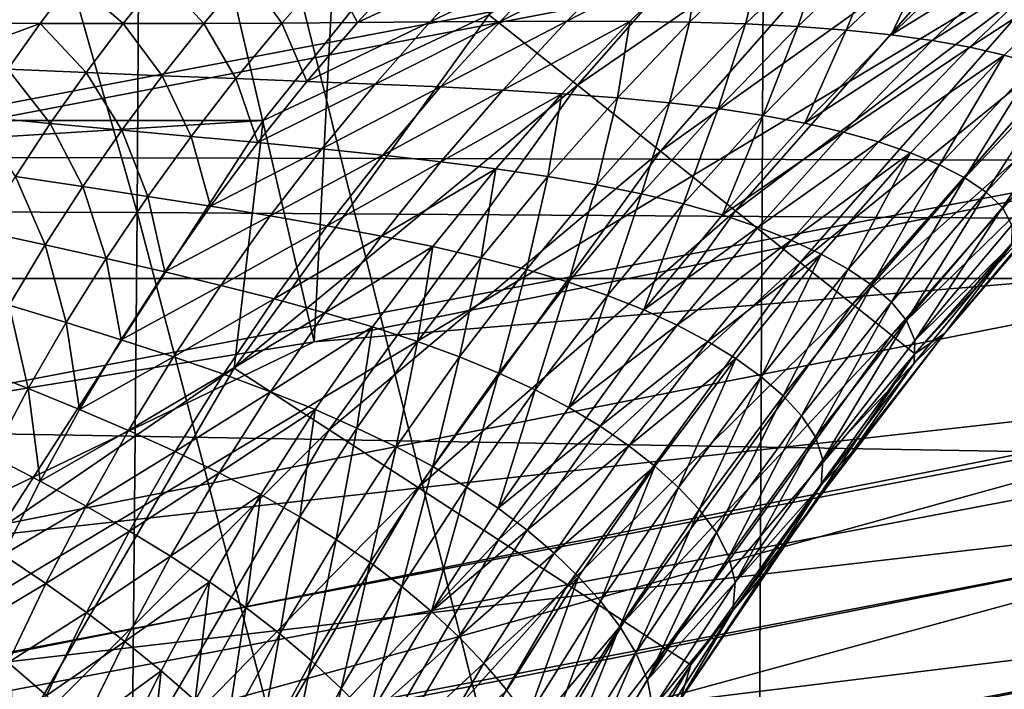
# Model space of a CAD drawing. Header units: metres. Extents: x -104 to 104, y -68 to 90.
# Tile 416 of 656: x 3.757 to 4.931, y 21.241 to 22.04. Entities that reach past the tile are written whole.
import ezdxf

# ---------------------------------------------------------------- set-up
doc = ezdxf.new("R2010")
doc.units = ezdxf.units.M
doc.layers.add('solid_FIT-BATH-153_SW0002', color=7, linetype='CONTINUOUS')

msp = doc.modelspace()

# ---------------------------------------------------------------- linework, layer by layer
at = {"layer": 'solid_FIT-BATH-153_SW0002'}
for points in [[(5.796432, 27.403294, 8.296501), (4.381778, 26.982061, 8.296501), (4.992849, 21.834259, 8.296501)], [(4.381778, 26.982061, 8.296501), (2.937748, 26.679373, 8.296501), (4.10775, 21.655659, 8.296501)], [(4.381778, 26.982061, 8.296501), (4.10775, 21.655659, 8.296501), (4.992849, 21.834259, 8.296501)], [(2.937748, 26.679373, 8.296501), (3.215153, 21.511688, 8.296501), (4.10775, 21.655659, 8.296501)], [(2.624451, 21.814255, -13.793118), (3.896466, 21.809881, -13.757387), (2.641972, 26.211977, -14.706618)], [(3.896466, 21.809881, -13.757387), (3.922343, 26.207184, -14.669024), (2.641972, 26.211977, -14.706618)], [(3.896466, 21.809881, -13.757387), (5.131924, 21.80179, -13.693183), (3.922343, 26.207184, -14.669024)], [(5.131924, 21.80179, -13.693183), (5.16512, 26.198225, -14.60152), (3.922343, 26.207184, -14.669024)], [(3.726197, 23.530222, -17.18084), (4.632617, 19.901163, -16.411495), (3.712, 19.90449, -16.449842)], [(3.726197, 23.530222, -17.18084), (4.650376, 23.526623, -17.141144), (4.632617, 19.901163, -16.411495)], [(4.650376, 23.526623, -17.141144), (5.544587, 19.896395, -16.356005), (4.632617, 19.901163, -16.411495)], [(4.650376, 23.526623, -17.141144), (5.565911, 23.521463, -17.083712), (5.544587, 19.896395, -16.356005)], [(17.348299, 21.731127, 1.296502), (-17.348299, 21.731127, 1.296502), (-18.94183, 23.051853, 1.296502)], [(17.348299, 21.731127, 1.296502), (-18.94183, 23.051853, 1.296502), (18.94183, 23.051853, 1.296502)], [(3.354837, 22.470352, 13.965743), (5.112421, 22.186945, 13.664476), (3.444474, 21.867687, 13.661698)], [(-4.409084, 22.370642, 72.796501), (-4.046856, 21.919493, 72.796501), (4.409082, 22.37064, 72.796501)], [(-4.046856, 21.919493, 72.796501), (4.046855, 21.919493, 72.796501), (4.409082, 22.37064, 72.796501)], [(4.409082, 22.37064, 72.796501), (4.046855, 21.919493, 72.796501), (4.316058, 22.045727, 72.784439)], [(4.421565, 21.96174, 72.74839), (4.755692, 22.342548, 72.748413), (4.316058, 22.045727, 72.784439)], [(4.846681, 22.25461, 72.689484), (4.755692, 22.342548, 72.748413), (4.421565, 21.96174, 72.74839)], [(4.520562, 21.882935, 72.689445), (4.846681, 22.25461, 72.689484), (4.421565, 21.96174, 72.74839)], [(4.928918, 22.175129, 72.609451), (4.846681, 22.25461, 72.689484), (4.520562, 21.882935, 72.689445)], [(3.405996, 21.876099, 17.244682), (5.073275, 22.193012, 17.247559), (3.36451, 22.166742, 17.574951)], [(5.143921, 21.87174, 16.952353), (5.073275, 22.193012, 17.247559), (3.405996, 21.876099, 17.244682)], [(3.444474, 21.867687, 13.661698), (5.112421, 22.186945, 13.664476), (3.552675, 21.248615, 13.409826)], [(5.112421, 22.186945, 13.664476), (5.262476, 21.575739, 13.418687), (3.552675, 21.248615, 13.409826)], [(4.610037, 21.81171, 72.609406), (4.928918, 22.175129, 72.609451), (4.520562, 21.882935, 72.689445)], [(4.999901, 22.106524, 72.510765), (4.928918, 22.175129, 72.609451), (4.610037, 21.81171, 72.609406)], [(4.644552, 22.123302, 59.95631), (4.555446, 22.036762, 59.986023), (4.568311, 22.120525, 59.921608)], [(4.622202, 22.034798, 60.019154), (4.555446, 22.036762, 59.986023), (4.644552, 22.123302, 59.95631)], [(4.716144, 22.125128, 59.990459), (4.622202, 22.034798, 60.019154), (4.644552, 22.123302, 59.95631)], [(4.684481, 22.031757, 60.051228), (4.622202, 22.034798, 60.019154), (4.716144, 22.125128, 59.990459)], [(4.782979, 22.125843, 60.023697), (4.684481, 22.031757, 60.051228), (4.716144, 22.125128, 59.990459)], [(4.742275, 22.027517, 60.081921), (4.684481, 22.031757, 60.051228), (4.782979, 22.125843, 60.023697)], [(4.845021, 22.125319, 60.055683), (4.742275, 22.027517, 60.081921), (4.782979, 22.125843, 60.023697)], [(4.79567, 22.022007, 60.111023), (4.742275, 22.027517, 60.081921), (4.845021, 22.125319, 60.055683)], [(4.902334, 22.123478, 60.086197), (4.79567, 22.022007, 60.111023), (4.845021, 22.125319, 60.055683)], [(4.954992, 22.120243, 60.115246), (4.79567, 22.022007, 60.111023), (4.902334, 22.123478, 60.086197)], [(4.402772, 22.112961, 59.85181), (4.24623, 22.037354, 59.849731), (4.313971, 22.108553, 59.81728)], [(4.402772, 22.112961, 59.85181), (4.329467, 22.037912, 59.883766), (4.24623, 22.037354, 59.849731)], [(4.487642, 22.117018, 59.886673), (4.329467, 22.037912, 59.883766), (4.402772, 22.112961, 59.85181)], [(4.487642, 22.117018, 59.886673), (4.408895, 22.038124, 59.918015), (4.329467, 22.037912, 59.883766)], [(4.568311, 22.120525, 59.921608), (4.408895, 22.038124, 59.918015), (4.487642, 22.117018, 59.886673)], [(4.568311, 22.120525, 59.921608), (4.484283, 22.0378, 59.952202), (4.408895, 22.038124, 59.918015)], [(4.555446, 22.036762, 59.986023), (4.484283, 22.0378, 59.952202), (4.568311, 22.120525, 59.921608)], [(4.954992, 22.120243, 60.115246), (4.844756, 22.015156, 60.138546), (4.79567, 22.022007, 60.111023)], [(5.00316, 22.115644, 60.143215), (4.844756, 22.015156, 60.138546), (4.954992, 22.120243, 60.115246)], [(5.00316, 22.115644, 60.143215), (4.8897, 22.006994, 60.164883), (4.844756, 22.015156, 60.138546)], [(5.046916, 22.10968, 60.17107), (4.8897, 22.006994, 60.164883), (5.00316, 22.115644, 60.143215)], [(4.125667, 22.099461, 59.750107), (4.069276, 22.035942, 59.783245), (4.026678, 22.095123, 59.71785)], [(4.15943, 22.036646, 59.816143), (4.069276, 22.035942, 59.783245), (4.125667, 22.099461, 59.750107)], [(4.221521, 22.104002, 59.783306), (4.15943, 22.036646, 59.816143), (4.125667, 22.099461, 59.750107)], [(4.313971, 22.108553, 59.81728), (4.15943, 22.036646, 59.816143), (4.221521, 22.104002, 59.783306)], [(4.313971, 22.108553, 59.81728), (4.24623, 22.037354, 59.849731), (4.15943, 22.036646, 59.816143)], [(4.687264, 21.750237, 72.510704), (4.999901, 22.106524, 72.510765), (4.610037, 21.81171, 72.609406)], [(5.057469, 22.050884, 72.396416), (4.999901, 22.106524, 72.510765), (4.687264, 21.750237, 72.510704)], [(5.046916, 22.10968, 60.17107), (4.930577, 21.997528, 60.19099), (4.8897, 22.006994, 60.164883)], [(4.967347, 21.986776, 60.218594), (4.930577, 21.997528, 60.19099), (5.046916, 22.10968, 60.17107)], [(3.820079, 22.087523, 59.656769), (3.679354, 22.036308, 59.661758), (3.71297, 22.084623, 59.628002)], [(3.820079, 22.087523, 59.656769), (3.780818, 22.035433, 59.690426), (3.679354, 22.036308, 59.661758)], [(3.879782, 22.035206, 59.720245), (3.780818, 22.035433, 59.690426), (3.820079, 22.087523, 59.656769)], [(3.924735, 22.091087, 59.68671), (3.879782, 22.035206, 59.720245), (3.820079, 22.087523, 59.656769)], [(3.976007, 22.035431, 59.751213), (3.879782, 22.035206, 59.720245), (3.924735, 22.091087, 59.68671)], [(4.026678, 22.095123, 59.71785), (3.976007, 22.035431, 59.751213), (3.924735, 22.091087, 59.68671)], [(4.069276, 22.035942, 59.783245), (3.976007, 22.035431, 59.751213), (4.026678, 22.095123, 59.71785)], [(4.046855, 21.919493, 72.796501), (4.012428, 21.624128, 72.784424), (4.316058, 22.045727, 72.784439)], [(4.421565, 21.96174, 72.74839), (4.316058, 22.045727, 72.784439), (4.012428, 21.624128, 72.784424)], [(4.749894, 21.70038, 72.396355), (5.057469, 22.050884, 72.396416), (4.687264, 21.750237, 72.510704)], [(5.099869, 22.009907, 72.269897), (5.057469, 22.050884, 72.396416), (4.749894, 21.70038, 72.396355)], [(3.780818, 22.035433, 59.690426), (3.646359, 21.985754, 59.693047), (3.679354, 22.036308, 59.661758)], [(3.780818, 22.035433, 59.690426), (3.742351, 21.980968, 59.721439), (3.646359, 21.985754, 59.693047)], [(3.835817, 21.976809, 59.750954), (3.742351, 21.980968, 59.721439), (3.780818, 22.035433, 59.690426)], [(3.879782, 22.035206, 59.720245), (3.835817, 21.976809, 59.750954), (3.780818, 22.035433, 59.690426)], [(3.926537, 21.973082, 59.781586), (3.835817, 21.976809, 59.750954), (3.879782, 22.035206, 59.720245)], [(3.976007, 22.035431, 59.751213), (3.926537, 21.973082, 59.781586), (3.879782, 22.035206, 59.720245)], [(4.014311, 21.969622, 59.813229), (3.926537, 21.973082, 59.781586), (3.976007, 22.035431, 59.751213)], [(4.069276, 22.035942, 59.783245), (4.014311, 21.969622, 59.813229), (3.976007, 22.035431, 59.751213)], [(4.099002, 21.966341, 59.845688), (4.014311, 21.969622, 59.813229), (4.069276, 22.035942, 59.783245)], [(4.15943, 22.036646, 59.816143), (4.099002, 21.966341, 59.845688), (4.069276, 22.035942, 59.783245)], [(4.24623, 22.037354, 59.849731), (4.099002, 21.966341, 59.845688), (4.15943, 22.036646, 59.816143)], [(4.24623, 22.037354, 59.849731), (4.180401, 21.963058, 59.878761), (4.099002, 21.966341, 59.845688)], [(4.329467, 22.037912, 59.883766), (4.180401, 21.963058, 59.878761), (4.24623, 22.037354, 59.849731)], [(4.329467, 22.037912, 59.883766), (4.258328, 21.959625, 59.912205), (4.180401, 21.963058, 59.878761)], [(4.408895, 22.038124, 59.918015), (4.258328, 21.959625, 59.912205), (4.329467, 22.037912, 59.883766)], [(4.408895, 22.038124, 59.918015), (4.332574, 21.955854, 59.945766), (4.258328, 21.959625, 59.912205)], [(4.484283, 22.0378, 59.952202), (4.332574, 21.955854, 59.945766), (4.408895, 22.038124, 59.918015)], [(4.484283, 22.0378, 59.952202), (4.402948, 21.951561, 59.979168), (4.332574, 21.955854, 59.945766)], [(4.469304, 21.946575, 60.012104), (4.402948, 21.951561, 59.979168), (4.484283, 22.0378, 59.952202)], [(4.555446, 22.036762, 59.986023), (4.469304, 21.946575, 60.012104), (4.484283, 22.0378, 59.952202)], [(4.531498, 21.940699, 60.04425), (4.469304, 21.946575, 60.012104), (4.555446, 22.036762, 59.986023)], [(4.622202, 22.034798, 60.019154), (4.531498, 21.940699, 60.04425), (4.555446, 22.036762, 59.986023)], [(4.589492, 21.933786, 60.075253), (4.531498, 21.940699, 60.04425), (4.622202, 22.034798, 60.019154)], [(4.684481, 22.031757, 60.051228), (4.589492, 21.933786, 60.075253), (4.622202, 22.034798, 60.019154)], [(4.643307, 21.92572, 60.104801), (4.589492, 21.933786, 60.075253), (4.684481, 22.031757, 60.051228)], [(4.742275, 22.027517, 60.081921), (4.643307, 21.92572, 60.104801), (4.684481, 22.031757, 60.051228)], [(4.693041, 21.916435, 60.132698), (4.643307, 21.92572, 60.104801), (4.742275, 22.027517, 60.081921)], [(4.79567, 22.022007, 60.111023), (4.693041, 21.916435, 60.132698), (4.742275, 22.027517, 60.081921)], [(4.844756, 22.015156, 60.138546), (4.693041, 21.916435, 60.132698), (4.79567, 22.022007, 60.111023)], [(4.844756, 22.015156, 60.138546), (4.738797, 21.905869, 60.15897), (4.693041, 21.916435, 60.132698)], [(4.8897, 22.006994, 60.164883), (4.738797, 21.905869, 60.15897), (4.844756, 22.015156, 60.138546)], [(4.8897, 22.006994, 60.164883), (4.780738, 21.894053, 60.18401), (4.738797, 21.905869, 60.15897)], [(4.796019, 21.663664, 72.269829), (5.099869, 22.009907, 72.269897), (4.749894, 21.70038, 72.396355)], [(4.930577, 21.997528, 60.19099), (4.780738, 21.894053, 60.18401), (4.8897, 22.006994, 60.164883)], [(5.12581, 21.984835, 72.135048), (5.099869, 22.009907, 72.269897), (4.796019, 21.663664, 72.269829)], [(4.930577, 21.997528, 60.19099), (4.818929, 21.880997, 60.208767), (4.780738, 21.894053, 60.18401)], [(4.853314, 21.866722, 60.234921), (4.818929, 21.880997, 60.208767), (4.930577, 21.997528, 60.19099)], [(4.967347, 21.986776, 60.218594), (4.853314, 21.866722, 60.234921), (4.930577, 21.997528, 60.19099)], [(3.792996, 21.916012, 59.778946), (3.70482, 21.924238, 59.749889), (3.742351, 21.980968, 59.721439)], [(3.835817, 21.976809, 59.750954), (3.792996, 21.916012, 59.778946), (3.742351, 21.980968, 59.721439)], [(4.824235, 21.641203, 72.134979), (5.12581, 21.984835, 72.135048), (4.796019, 21.663664, 72.269829)], [(4.824235, 21.641203, 72.134979), (5.035233, 21.870531, 71.996498), (5.12581, 21.984835, 72.135048)], [(4.883585, 21.851192, 60.265038), (4.853314, 21.866722, 60.234921), (4.967347, 21.986776, 60.218594)], [(4.999721, 21.974699, 60.250328), (4.883585, 21.851192, 60.265038), (4.967347, 21.986776, 60.218594)], [(3.878435, 21.908195, 59.809093), (3.792996, 21.916012, 59.778946), (3.835817, 21.976809, 59.750954)], [(3.926537, 21.973082, 59.781586), (3.878435, 21.908195, 59.809093), (3.835817, 21.976809, 59.750954)], [(3.960954, 21.900629, 59.840214), (3.878435, 21.908195, 59.809093), (3.926537, 21.973082, 59.781586)], [(4.014311, 21.969622, 59.813229), (3.960954, 21.900629, 59.840214), (3.926537, 21.973082, 59.781586)], [(4.040432, 21.893227, 59.872108), (3.960954, 21.900629, 59.840214), (4.014311, 21.969622, 59.813229)], [(4.099002, 21.966341, 59.845688), (4.040432, 21.893227, 59.872108), (4.014311, 21.969622, 59.813229)], [(4.909058, 21.834293, 60.302494), (4.883585, 21.851192, 60.265038), (4.999721, 21.974699, 60.250328)], [(5.027028, 21.961172, 60.289673), (4.909058, 21.834293, 60.302494), (4.999721, 21.974699, 60.250328)], [(4.125499, 21.55065, 72.74836), (4.421565, 21.96174, 72.74839), (4.012428, 21.624128, 72.784424)], [(4.180401, 21.963058, 59.878761), (4.040432, 21.893227, 59.872108), (4.099002, 21.966341, 59.845688)], [(4.180401, 21.963058, 59.878761), (4.116688, 21.885815, 59.90456), (4.040432, 21.893227, 59.872108)], [(4.258328, 21.959625, 59.912205), (4.116688, 21.885815, 59.90456), (4.180401, 21.963058, 59.878761)], [(4.258328, 21.959625, 59.912205), (4.18957, 21.878254, 59.937325), (4.116688, 21.885815, 59.90456)], [(4.520562, 21.882935, 72.689445), (4.421565, 21.96174, 72.74839), (4.125499, 21.55065, 72.74836)], [(4.332574, 21.955854, 59.945766), (4.18957, 21.878254, 59.937325), (4.258328, 21.959625, 59.912205)], [(4.928442, 21.815723, 60.351212), (4.909058, 21.834293, 60.302494), (5.027028, 21.961172, 60.289673)], [(5.047987, 21.945883, 60.340679), (4.928442, 21.815723, 60.351212), (5.027028, 21.961172, 60.289673)], [(4.332574, 21.955854, 59.945766), (4.258906, 21.870363, 59.970142), (4.18957, 21.878254, 59.937325)], [(4.402948, 21.951561, 59.979168), (4.258906, 21.870363, 59.970142), (4.332574, 21.955854, 59.945766)], [(4.402948, 21.951561, 59.979168), (4.324542, 21.861971, 60.002731), (4.258906, 21.870363, 59.970142)], [(4.386366, 21.852915, 60.034786), (4.324542, 21.861971, 60.002731), (4.402948, 21.951561, 59.979168)], [(4.469304, 21.946575, 60.012104), (4.386366, 21.852915, 60.034786), (4.402948, 21.951561, 59.979168)], [(4.444275, 21.843006, 60.065994), (4.386366, 21.852915, 60.034786), (4.469304, 21.946575, 60.012104)], [(4.531498, 21.940699, 60.04425), (4.444275, 21.843006, 60.065994), (4.469304, 21.946575, 60.012104)], [(4.939656, 21.794968, 60.415127), (4.928442, 21.815723, 60.351212), (5.047987, 21.945883, 60.340679)], [(4.498258, 21.832108, 60.09602), (4.444275, 21.843006, 60.065994), (4.531498, 21.940699, 60.04425)], [(4.589492, 21.933786, 60.075253), (4.498258, 21.832108, 60.09602), (4.531498, 21.940699, 60.04425)], [(3.792996, 21.916012, 59.778946), (3.751467, 21.8529, 59.80431), (3.70482, 21.924238, 59.749889)], [(4.548357, 21.820108, 60.124565), (4.498258, 21.832108, 60.09602), (4.589492, 21.933786, 60.075253)], [(4.643307, 21.92572, 60.104801), (4.548357, 21.820108, 60.124565), (4.589492, 21.933786, 60.075253)], [(4.594685, 21.806952, 60.151451), (4.548357, 21.820108, 60.124565), (4.643307, 21.92572, 60.104801)], [(4.693041, 21.916435, 60.132698), (4.594685, 21.806952, 60.151451), (4.643307, 21.92572, 60.104801)], [(-4.046856, 21.919493, 72.796501), (-3.73363, 21.433043, 72.796501), (4.046855, 21.919493, 72.796501)], [(-3.73363, 21.433043, 72.796501), (3.733629, 21.433043, 72.796501), (4.046855, 21.919493, 72.796501)], [(4.046855, 21.919493, 72.796501), (3.733629, 21.433043, 72.796501), (4.012428, 21.624128, 72.784424)], [(3.83186, 21.840866, 59.833843), (3.751467, 21.8529, 59.80431), (3.792996, 21.916012, 59.778946)], [(3.878435, 21.908195, 59.809093), (3.83186, 21.840866, 59.833843), (3.792996, 21.916012, 59.778946)], [(4.738797, 21.905869, 60.15897), (4.594685, 21.806952, 60.151451), (4.693041, 21.916435, 60.132698)], [(3.909373, 21.829065, 59.864326), (3.83186, 21.840866, 59.833843), (3.878435, 21.908195, 59.809093)], [(3.960954, 21.900629, 59.840214), (3.909373, 21.829065, 59.864326), (3.878435, 21.908195, 59.809093)], [(3.983899, 21.817413, 59.895546), (3.909373, 21.829065, 59.864326), (3.960954, 21.900629, 59.840214)], [(4.040432, 21.893227, 59.872108), (3.983899, 21.817413, 59.895546), (3.960954, 21.900629, 59.840214)], [(4.738797, 21.905869, 60.15897), (4.637347, 21.792574, 60.176727), (4.594685, 21.806952, 60.151451)], [(4.780738, 21.894053, 60.18401), (4.637347, 21.792574, 60.176727), (4.738797, 21.905869, 60.15897)], [(4.116688, 21.885815, 59.90456), (3.983899, 21.817413, 59.895546), (4.040432, 21.893227, 59.872108)], [(4.780738, 21.894053, 60.18401), (4.676497, 21.777012, 60.200783), (4.637347, 21.792574, 60.176727)], [(4.818929, 21.880997, 60.208767), (4.676497, 21.777012, 60.200783), (4.780738, 21.894053, 60.18401)], [(3.452753, 21.550583, 16.94948), (5.143921, 21.87174, 16.952353), (3.405996, 21.876099, 17.244682)], [(4.116688, 21.885815, 59.90456), (4.05528, 21.805746, 59.927296), (3.983899, 21.817413, 59.895546)], [(4.18957, 21.878254, 59.937325), (4.05528, 21.805746, 59.927296), (4.116688, 21.885815, 59.90456)], [(4.18957, 21.878254, 59.937325), (4.123392, 21.793932, 59.959312), (4.05528, 21.805746, 59.927296)], [(4.258906, 21.870363, 59.970142), (4.123392, 21.793932, 59.959312), (4.18957, 21.878254, 59.937325)], [(4.231593, 21.481705, 72.689407), (4.520562, 21.882935, 72.689445), (4.125499, 21.55065, 72.74836)], [(4.610037, 21.81171, 72.609406), (4.520562, 21.882935, 72.689445), (4.231593, 21.481705, 72.689407)], [(4.818929, 21.880997, 60.208767), (4.712187, 21.760279, 60.224548), (4.676497, 21.777012, 60.200783)], [(4.74434, 21.742395, 60.249657), (4.712187, 21.760279, 60.224548), (4.818929, 21.880997, 60.208767)], [(4.853314, 21.866722, 60.234921), (4.74434, 21.742395, 60.249657), (4.818929, 21.880997, 60.208767)], [(5.221579, 21.519869, 16.695087), (5.143921, 21.87174, 16.952353), (3.452753, 21.550583, 16.94948)], [(4.258906, 21.870363, 59.970142), (4.188096, 21.781801, 59.991337), (4.123392, 21.793932, 59.959312)], [(4.324542, 21.861971, 60.002731), (4.188096, 21.781801, 59.991337), (4.258906, 21.870363, 59.970142)], [(4.772628, 21.723331, 60.278572), (4.74434, 21.742395, 60.249657), (4.853314, 21.866722, 60.234921)], [(4.883585, 21.851192, 60.265038), (4.772628, 21.723331, 60.278572), (4.853314, 21.866722, 60.234921)], [(4.824235, 21.641203, 72.134979), (4.859654, 21.666018, 71.996498), (5.035233, 21.870531, 71.996498)], [(5.035233, 21.870531, 71.996498), (4.859654, 21.666018, 71.996498), (4.975421, 21.803473, 60.5965)], [(3.786959, 21.771175, 59.855911), (3.711367, 21.787539, 59.827091), (3.751467, 21.8529, 59.80431)], [(3.83186, 21.840866, 59.833843), (3.786959, 21.771175, 59.855911), (3.751467, 21.8529, 59.80431)], [(4.324542, 21.861971, 60.002731), (4.249274, 21.76919, 60.023098), (4.188096, 21.781801, 59.991337)], [(4.306848, 21.755949, 60.054291), (4.249274, 21.76919, 60.023098), (4.324542, 21.861971, 60.002731)], [(4.386366, 21.852915, 60.034786), (4.306848, 21.755949, 60.054291), (4.324542, 21.861971, 60.002731)], [(4.360749, 21.741898, 60.084614), (4.306848, 21.755949, 60.054291), (4.386366, 21.852915, 60.034786)], [(4.444275, 21.843006, 60.065994), (4.360749, 21.741898, 60.084614), (4.386366, 21.852915, 60.034786)], [(3.859723, 21.755022, 59.885654), (3.786959, 21.771175, 59.855911), (3.83186, 21.840866, 59.833843)], [(3.909373, 21.829065, 59.864326), (3.859723, 21.755022, 59.885654), (3.83186, 21.840866, 59.833843)], [(4.410992, 21.72691, 60.11375), (4.360749, 21.741898, 60.084614), (4.444275, 21.843006, 60.065994)], [(4.498258, 21.832108, 60.09602), (4.410992, 21.72691, 60.11375), (4.444275, 21.843006, 60.065994)], [(4.796349, 21.702976, 60.314545), (4.772628, 21.723331, 60.278572), (4.883585, 21.851192, 60.265038)], [(4.909058, 21.834293, 60.302494), (4.796349, 21.702976, 60.314545), (4.883585, 21.851192, 60.265038)], [(3.929563, 21.739006, 59.916122), (3.859723, 21.755022, 59.885654), (3.909373, 21.829065, 59.864326)], [(3.983899, 21.817413, 59.895546), (3.929563, 21.739006, 59.916122), (3.909373, 21.829065, 59.864326)], [(5.371008, 21.760859, 8.308816), (4.992849, 21.834259, 8.296501), (4.10775, 21.655659, 8.296501)], [(4.457638, 21.71088, 60.14143), (4.410992, 21.72691, 60.11375), (4.498258, 21.832108, 60.09602)], [(4.548357, 21.820108, 60.124565), (4.457638, 21.71088, 60.14143), (4.498258, 21.832108, 60.09602)], [(4.814217, 21.681047, 60.361317), (4.796349, 21.702976, 60.314545), (4.909058, 21.834293, 60.302494)], [(4.928442, 21.815723, 60.351212), (4.814217, 21.681047, 60.361317), (4.909058, 21.834293, 60.302494)], [(4.05528, 21.805746, 59.927296), (3.929563, 21.739006, 59.916122), (3.983899, 21.817413, 59.895546)], [(4.500806, 21.693754, 60.1675), (4.457638, 21.71088, 60.14143), (4.548357, 21.820108, 60.124565)], [(4.594685, 21.806952, 60.151451), (4.500806, 21.693754, 60.1675), (4.548357, 21.820108, 60.124565)], [(2.596811, 17.309343, -12.922832), (3.85624, 17.305605, -12.889149), (2.624451, 21.814255, -13.793118)], [(3.85624, 17.305605, -12.889149), (3.896466, 21.809881, -13.757387), (2.624451, 21.814255, -13.793118)], [(3.85624, 17.305605, -12.889149), (5.080384, 17.298756, -12.828567), (3.896466, 21.809881, -13.757387)], [(5.080384, 17.298756, -12.828567), (5.131924, 21.80179, -13.693183), (3.896466, 21.809881, -13.757387)], [(4.05528, 21.805746, 59.927296), (3.996344, 21.722969, 59.947094), (3.929563, 21.739006, 59.916122)], [(4.123392, 21.793932, 59.959312), (3.996344, 21.722969, 59.947094), (4.05528, 21.805746, 59.927296)], [(4.327479, 21.419394, 72.60936), (4.610037, 21.81171, 72.609406), (4.231593, 21.481705, 72.689407)], [(4.687264, 21.750237, 72.510704), (4.610037, 21.81171, 72.609406), (4.327479, 21.419394, 72.60936)], [(4.637347, 21.792574, 60.176727), (4.500806, 21.693754, 60.1675), (4.594685, 21.806952, 60.151451)], [(4.824172, 21.657053, 60.422653), (4.814217, 21.681047, 60.361317), (4.928442, 21.815723, 60.351212)], [(4.939656, 21.794968, 60.415127), (4.824172, 21.657053, 60.422653), (4.928442, 21.815723, 60.351212)], [(4.123392, 21.793932, 59.959312), (4.059967, 21.706791, 59.978313), (3.996344, 21.722969, 59.947094)], [(4.188096, 21.781801, 59.991337), (4.059967, 21.706791, 59.978313), (4.123392, 21.793932, 59.959312)], [(4.93951, 21.771158, 60.497478), (4.824172, 21.657053, 60.422653), (4.939656, 21.794968, 60.415127)], [(4.859654, 21.666018, 71.996498), (4.859658, 21.666023, 60.5965), (4.975421, 21.803473, 60.5965)], [(4.975421, 21.803473, 60.5965), (4.859658, 21.666023, 60.5965), (4.93951, 21.771158, 60.497478)], [(3.786959, 21.771175, 59.855911), (3.743861, 21.69919, 59.875332), (3.711367, 21.787539, 59.827091)], [(4.188096, 21.781801, 59.991337), (4.120322, 21.69031, 60.009521), (4.059967, 21.706791, 59.978313)], [(4.249274, 21.76919, 60.023098), (4.120322, 21.69031, 60.009521), (4.188096, 21.781801, 59.991337)], [(4.637347, 21.792574, 60.176727), (4.540603, 21.675478, 60.192017), (4.500806, 21.693754, 60.1675)], [(4.676497, 21.777012, 60.200783), (4.540603, 21.675478, 60.192017), (4.637347, 21.792574, 60.176727)], [(3.812139, 21.678585, 59.904266), (3.743861, 21.69919, 59.875332), (3.786959, 21.771175, 59.855911)], [(3.859723, 21.755022, 59.885654), (3.812139, 21.678585, 59.904266), (3.786959, 21.771175, 59.855911)], [(4.676497, 21.777012, 60.200783), (4.577168, 21.656086, 60.215382), (4.540603, 21.675478, 60.192017)], [(4.712187, 21.760279, 60.224548), (4.577168, 21.656086, 60.215382), (4.676497, 21.777012, 60.200783)], [(4.93951, 21.771158, 60.497478), (4.823081, 21.630163, 60.501629), (4.824172, 21.657053, 60.422653)], [(4.859658, 21.666023, 60.5965), (4.823081, 21.630163, 60.501629), (4.93951, 21.771158, 60.497478)], [(3.598681, 21.4107, 8.308815), (5.371008, 21.760859, 8.308816), (4.10775, 21.655659, 8.296501)], [(5.406576, 21.612318, 8.345497), (5.371008, 21.760859, 8.308816), (3.598681, 21.4107, 8.308815)], [(4.249274, 21.76919, 60.023098), (4.177325, 21.673376, 60.040447), (4.120322, 21.69031, 60.009521)], [(4.230931, 21.655848, 60.070805), (4.177325, 21.673376, 60.040447), (4.249274, 21.76919, 60.023098)], [(4.306848, 21.755949, 60.054291), (4.230931, 21.655848, 60.070805), (4.249274, 21.76919, 60.023098)], [(4.712187, 21.760279, 60.224548), (4.610534, 21.635593, 60.238491), (4.577168, 21.656086, 60.215382)], [(4.640601, 21.614021, 60.262917), (4.610534, 21.635593, 60.238491), (4.712187, 21.760279, 60.224548)], [(4.74434, 21.742395, 60.249657), (4.640601, 21.614021, 60.262917), (4.712187, 21.760279, 60.224548)], [(3.877565, 21.658104, 59.933914), (3.812139, 21.678585, 59.904266), (3.859723, 21.755022, 59.885654)], [(3.929563, 21.739006, 59.916122), (3.877565, 21.658104, 59.933914), (3.859723, 21.755022, 59.885654)], [(4.281102, 21.637556, 60.1003), (4.230931, 21.655848, 60.070805), (4.306848, 21.755949, 60.054291)], [(4.360749, 21.741898, 60.084614), (4.281102, 21.637556, 60.1003), (4.306848, 21.755949, 60.054291)], [(4.410238, 21.365612, 72.510651), (4.687264, 21.750237, 72.510704), (4.327479, 21.419394, 72.60936)], [(4.749894, 21.70038, 72.396355), (4.687264, 21.750237, 72.510704), (4.410238, 21.365612, 72.510651)], [(3.996344, 21.722969, 59.947094), (3.877565, 21.658104, 59.933914), (3.929563, 21.739006, 59.916122)], [(4.327874, 21.618385, 60.128651), (4.281102, 21.637556, 60.1003), (4.360749, 21.741898, 60.084614)], [(4.410992, 21.72691, 60.11375), (4.327874, 21.618385, 60.128651), (4.360749, 21.741898, 60.084614)], [(4.667018, 21.591341, 60.291012), (4.640601, 21.614021, 60.262917), (4.74434, 21.742395, 60.249657)], [(4.772628, 21.723331, 60.278572), (4.667018, 21.591341, 60.291012), (4.74434, 21.742395, 60.249657)], [(15.662336, 20.529631, 1.296502), (-15.662336, 20.529631, 1.296502), (-17.348299, 21.731127, 1.296502)], [(15.662336, 20.529631, 1.296502), (-17.348299, 21.731127, 1.296502), (17.348299, 21.731127, 1.296502)], [(3.996344, 21.722969, 59.947094), (3.940024, 21.637598, 59.964062), (3.877565, 21.658104, 59.933914)], [(4.059967, 21.706791, 59.978313), (3.940024, 21.637598, 59.964062), (3.996344, 21.722969, 59.947094)], [(4.371325, 21.598238, 60.155605), (4.327874, 21.618385, 60.128651), (4.410992, 21.72691, 60.11375)], [(4.457638, 21.71088, 60.14143), (4.371325, 21.598238, 60.155605), (4.410992, 21.72691, 60.11375)], [(4.689072, 21.567451, 60.325859), (4.667018, 21.591341, 60.291012), (4.772628, 21.723331, 60.278572)], [(4.796349, 21.702976, 60.314545), (4.689072, 21.567451, 60.325859), (4.772628, 21.723331, 60.278572)], [(4.411576, 21.577063, 60.181038), (4.371325, 21.598238, 60.155605), (4.457638, 21.71088, 60.14143)], [(4.500806, 21.693754, 60.1675), (4.411576, 21.577063, 60.181038), (4.457638, 21.71088, 60.14143)], [(3.766734, 21.599848, 59.920177), (3.702679, 21.624996, 59.892113), (3.743861, 21.69919, 59.875332)], [(3.812139, 21.678585, 59.904266), (3.766734, 21.599848, 59.920177), (3.743861, 21.69919, 59.875332)], [(4.059967, 21.706791, 59.978313), (3.99944, 21.616959, 59.994453), (3.940024, 21.637598, 59.964062)], [(4.120322, 21.69031, 60.009521), (3.99944, 21.616959, 59.994453), (4.059967, 21.706791, 59.978313)], [(4.477351, 21.321999, 72.396286), (4.749894, 21.70038, 72.396355), (4.410238, 21.365612, 72.510651)], [(4.796019, 21.663664, 72.269829), (4.749894, 21.70038, 72.396355), (4.477351, 21.321999, 72.396286)], [(4.705482, 21.542086, 60.37101), (4.689072, 21.567451, 60.325859), (4.796349, 21.702976, 60.314545)], [(4.814217, 21.681047, 60.361317), (4.705482, 21.542086, 60.37101), (4.796349, 21.702976, 60.314545)], [(4.120322, 21.69031, 60.009521), (4.055733, 21.596035, 60.02483), (3.99944, 21.616959, 59.994453)], [(4.177325, 21.673376, 60.040447), (4.055733, 21.596035, 60.02483), (4.120322, 21.69031, 60.009521)], [(4.540603, 21.675478, 60.192017), (4.411576, 21.577063, 60.181038), (4.500806, 21.693754, 60.1675)], [(3.82802, 21.574814, 59.948963), (3.766734, 21.599848, 59.920177), (3.812139, 21.678585, 59.904266)], [(3.877565, 21.658104, 59.933914), (3.82802, 21.574814, 59.948963), (3.812139, 21.678585, 59.904266)], [(4.714224, 21.51478, 60.430016), (4.705482, 21.542086, 60.37101), (4.814217, 21.681047, 60.361317)], [(4.824172, 21.657053, 60.422653), (4.714224, 21.51478, 60.430016), (4.814217, 21.681047, 60.361317)], [(4.177325, 21.673376, 60.040447), (4.108848, 21.574686, 60.054935), (4.055733, 21.596035, 60.02483)], [(4.158767, 21.552784, 60.084496), (4.108848, 21.574686, 60.054935), (4.177325, 21.673376, 60.040447)], [(4.230931, 21.655848, 60.070805), (4.158767, 21.552784, 60.084496), (4.177325, 21.673376, 60.040447)], [(4.540603, 21.675478, 60.192017), (4.44873, 21.554806, 60.205025), (4.411576, 21.577063, 60.181038)], [(4.577168, 21.656086, 60.215382), (4.44873, 21.554806, 60.205025), (4.540603, 21.675478, 60.192017)], [(4.859654, 21.666018, 71.996498), (4.695957, 21.451874, 71.996498), (4.749177, 21.524294, 60.5965)], [(4.824235, 21.641203, 72.134979), (4.695957, 21.451874, 71.996498), (4.859654, 21.666018, 71.996498)], [(4.859658, 21.666023, 60.5965), (4.749177, 21.524294, 60.5965), (4.823081, 21.630163, 60.501629)], [(4.859654, 21.666018, 71.996498), (4.749177, 21.524294, 60.5965), (4.859658, 21.666023, 60.5965)], [(3.598681, 21.4107, 8.308815), (4.10775, 21.655659, 8.296501), (3.215153, 21.511688, 8.296501)], [(3.940024, 21.637598, 59.964062), (3.82802, 21.574814, 59.948963), (3.877565, 21.658104, 59.933914)], [(4.205483, 21.53017, 60.113239), (4.158767, 21.552784, 60.084496), (4.230931, 21.655848, 60.070805)], [(4.281102, 21.637556, 60.1003), (4.205483, 21.53017, 60.113239), (4.230931, 21.655848, 60.070805)], [(4.577168, 21.656086, 60.215382), (4.482906, 21.531506, 60.22797), (4.44873, 21.554806, 60.205025)], [(4.526775, 21.289881, 72.269753), (4.796019, 21.663664, 72.269829), (4.477351, 21.321999, 72.396286)], [(4.610534, 21.635593, 60.238491), (4.482906, 21.531506, 60.22797), (4.577168, 21.656086, 60.215382)], [(4.824235, 21.641203, 72.134979), (4.796019, 21.663664, 72.269829), (4.526775, 21.289881, 72.269753)], [(4.823081, 21.630163, 60.501629), (4.714224, 21.51478, 60.430016), (4.824172, 21.657053, 60.422653)], [(4.557003, 21.270237, 72.134903), (4.824235, 21.641203, 72.134979), (4.526775, 21.289881, 72.269753)], [(4.557003, 21.270237, 72.134903), (4.695957, 21.451874, 71.996498), (4.824235, 21.641203, 72.134979)], [(3.940024, 21.637598, 59.964062), (3.886439, 21.549757, 59.978256), (3.82802, 21.574814, 59.948963)], [(3.99944, 21.616959, 59.994453), (3.886439, 21.549757, 59.978256), (3.940024, 21.637598, 59.964062)], [(4.249051, 21.506737, 60.140903), (4.205483, 21.53017, 60.113239), (4.281102, 21.637556, 60.1003)], [(4.327874, 21.618385, 60.128651), (4.249051, 21.506737, 60.140903), (4.281102, 21.637556, 60.1003)], [(4.610534, 21.635593, 60.238491), (4.514119, 21.507175, 60.250732), (4.482906, 21.531506, 60.22797)], [(4.542239, 21.481836, 60.274807), (4.514119, 21.507175, 60.250732), (4.610534, 21.635593, 60.238491)], [(4.640601, 21.614021, 60.262917), (4.542239, 21.481836, 60.274807), (4.610534, 21.635593, 60.238491)], [(4.823081, 21.630163, 60.501629), (4.712249, 21.484751, 60.505753), (4.714224, 21.51478, 60.430016)], [(4.749177, 21.524294, 60.5965), (4.712249, 21.484751, 60.505753), (4.823081, 21.630163, 60.501629)], [(3.766734, 21.599848, 59.920177), (3.723603, 21.518927, 59.933376), (3.702679, 21.624996, 59.892113)], [(3.733629, 21.433043, 72.796501), (3.75063, 21.175364, 72.784416), (4.012428, 21.624128, 72.784424)], [(4.125499, 21.55065, 72.74836), (4.012428, 21.624128, 72.784424), (3.75063, 21.175364, 72.784416)], [(3.99944, 21.616959, 59.994453), (3.941933, 21.524572, 60.007805), (3.886439, 21.549757, 59.978256)], [(4.055733, 21.596035, 60.02483), (3.941933, 21.524572, 60.007805), (3.99944, 21.616959, 59.994453)], [(4.289559, 21.482393, 60.167274), (4.249051, 21.506737, 60.140903), (4.327874, 21.618385, 60.128651)], [(4.371325, 21.598238, 60.155605), (4.289559, 21.482393, 60.167274), (4.327874, 21.618385, 60.128651)], [(3.622512, 21.259832, 8.345496), (5.406576, 21.612318, 8.345497), (3.598681, 21.4107, 8.308815)], [(5.440292, 21.471178, 8.405643), (5.406576, 21.612318, 8.345497), (3.622512, 21.259832, 8.345496)], [(4.566898, 21.455463, 60.302425), (4.542239, 21.481836, 60.274807), (4.640601, 21.614021, 60.262917)], [(4.667018, 21.591341, 60.291012), (4.566898, 21.455463, 60.302425), (4.640601, 21.614021, 60.262917)], [(3.781022, 21.489264, 59.961281), (3.723603, 21.518927, 59.933376), (3.766734, 21.599848, 59.920177)], [(3.82802, 21.574814, 59.948963), (3.781022, 21.489264, 59.961281), (3.766734, 21.599848, 59.920177)], [(4.055733, 21.596035, 60.02483), (3.994449, 21.499126, 60.037365), (3.941933, 21.524572, 60.007805)], [(4.108848, 21.574686, 60.054935), (3.994449, 21.499126, 60.037365), (4.055733, 21.596035, 60.02483)], [(4.327127, 21.457094, 60.192253), (4.289559, 21.482393, 60.167274), (4.371325, 21.598238, 60.155605)], [(4.411576, 21.577063, 60.181038), (4.327127, 21.457094, 60.192253), (4.371325, 21.598238, 60.155605)], [(4.587368, 21.427963, 60.336483), (4.566898, 21.455463, 60.302425), (4.667018, 21.591341, 60.291012)], [(4.689072, 21.567451, 60.325859), (4.587368, 21.427963, 60.336483), (4.667018, 21.591341, 60.291012)], [(3.552675, 21.248615, 13.409826), (5.262476, 21.575739, 13.418687), (3.596302, 21.114904, 13.352827)], [(5.262476, 21.575739, 13.418687), (5.311324, 21.444906, 13.361462), (3.596302, 21.114904, 13.352827)], [(3.886439, 21.549757, 59.978256), (3.781022, 21.489264, 59.961281), (3.82802, 21.574814, 59.948963)], [(4.108848, 21.574686, 60.054935), (4.043959, 21.473288, 60.066685), (3.994449, 21.499126, 60.037365)], [(4.090472, 21.446939, 60.095505), (4.043959, 21.473288, 60.066685), (4.108848, 21.574686, 60.054935)], [(4.158767, 21.552784, 60.084496), (4.090472, 21.446939, 60.095505), (4.108848, 21.574686, 60.054935)], [(4.44873, 21.554806, 60.205025), (4.327127, 21.457094, 60.192253), (4.411576, 21.577063, 60.181038)], [(4.602383, 21.399084, 60.380299), (4.587368, 21.427963, 60.336483), (4.689072, 21.567451, 60.325859)], [(4.705482, 21.542086, 60.37101), (4.602383, 21.399084, 60.380299), (4.689072, 21.567451, 60.325859)], [(3.504228, 21.194033, 16.692202), (5.221579, 21.519869, 16.695087), (3.452753, 21.550583, 16.94948)], [(3.870224, 21.113068, 72.748337), (4.125499, 21.55065, 72.74836), (3.75063, 21.175364, 72.784416)], [(3.886439, 21.549757, 59.978256), (3.83568, 21.459583, 59.989712), (3.781022, 21.489264, 59.961281)], [(3.941933, 21.524572, 60.007805), (3.83568, 21.459583, 59.989712), (3.886439, 21.549757, 59.978256)], [(4.231593, 21.481705, 72.689407), (4.125499, 21.55065, 72.74836), (3.870224, 21.113068, 72.748337)], [(4.134005, 21.419933, 60.123581), (4.090472, 21.446939, 60.095505), (4.158767, 21.552784, 60.084496)], [(4.205483, 21.53017, 60.113239), (4.134005, 21.419933, 60.123581), (4.158767, 21.552784, 60.084496)], [(4.44873, 21.554806, 60.205025), (4.361852, 21.430786, 60.215927), (4.327127, 21.457094, 60.192253)], [(4.482906, 21.531506, 60.22797), (4.361852, 21.430786, 60.215927), (4.44873, 21.554806, 60.205025)], [(4.609968, 21.368391, 60.437195), (4.602383, 21.399084, 60.380299), (4.705482, 21.542086, 60.37101)], [(4.714224, 21.51478, 60.430016), (4.609968, 21.368391, 60.437195), (4.705482, 21.542086, 60.37101)], [(3.941933, 21.524572, 60.007805), (3.887536, 21.429787, 60.018429), (3.83568, 21.459583, 59.989712)], [(3.994449, 21.499126, 60.037365), (3.887536, 21.429787, 60.018429), (3.941933, 21.524572, 60.007805)], [(4.17463, 21.392172, 60.150677), (4.134005, 21.419933, 60.123581), (4.205483, 21.53017, 60.113239)], [(4.249051, 21.506737, 60.140903), (4.17463, 21.392172, 60.150677), (4.205483, 21.53017, 60.113239)], [(4.482906, 21.531506, 60.22797), (4.393831, 21.403507, 60.238701), (4.361852, 21.430786, 60.215927)], [(4.514119, 21.507175, 60.250732), (4.393831, 21.403507, 60.238701), (4.482906, 21.531506, 60.22797)], [(4.749177, 21.524294, 60.5965), (4.644135, 21.378487, 60.5965), (4.712249, 21.484751, 60.505753)], [(4.695957, 21.451874, 71.996498), (4.644135, 21.378487, 60.5965), (4.749177, 21.524294, 60.5965)], [(5.305362, 21.141424, 16.478369), (5.221579, 21.519869, 16.695087), (3.504228, 21.194033, 16.692202)], [(3.781022, 21.489264, 59.961281), (3.736646, 21.401609, 59.970844), (3.723603, 21.518927, 59.933376)], [(4.712249, 21.484751, 60.505753), (4.609968, 21.368391, 60.437195), (4.714224, 21.51478, 60.430016)], [(4.212441, 21.363567, 60.176609), (4.17463, 21.392172, 60.150677), (4.249051, 21.506737, 60.140903)], [(4.289559, 21.482393, 60.167274), (4.212441, 21.363567, 60.176609), (4.249051, 21.506737, 60.140903)], [(4.514119, 21.507175, 60.250732), (4.423053, 21.375271, 60.261398), (4.393831, 21.403507, 60.238701)], [(4.449365, 21.346094, 60.285435), (4.423053, 21.375271, 60.261398), (4.514119, 21.507175, 60.250732)], [(4.542239, 21.481836, 60.274807), (4.449365, 21.346094, 60.285435), (4.514119, 21.507175, 60.250732)], [(3.83568, 21.459583, 59.989712), (3.736646, 21.401609, 59.970844), (3.781022, 21.489264, 59.961281)], [(3.994449, 21.499126, 60.037365), (3.936559, 21.399754, 60.047199), (3.887536, 21.429787, 60.018429)], [(4.043959, 21.473288, 60.066685), (3.936559, 21.399754, 60.047199), (3.994449, 21.499126, 60.037365)], [(3.982435, 21.054619, 72.689369), (4.231593, 21.481705, 72.689407), (3.870224, 21.113068, 72.748337)], [(4.327479, 21.419394, 72.60936), (4.231593, 21.481705, 72.689407), (3.982435, 21.054619, 72.689369)], [(4.247554, 21.33408, 60.201305), (4.212441, 21.363567, 60.176609), (4.289559, 21.482393, 60.167274)], [(4.327127, 21.457094, 60.192253), (4.247554, 21.33408, 60.201305), (4.289559, 21.482393, 60.167274)], [(4.472375, 21.315956, 60.312881), (4.449365, 21.346094, 60.285435), (4.542239, 21.481836, 60.274807)], [(4.566898, 21.455463, 60.302425), (4.472375, 21.315956, 60.312881), (4.542239, 21.481836, 60.274807)], [(4.712249, 21.484751, 60.505753), (4.607176, 21.335159, 60.509834), (4.609968, 21.368391, 60.437195)], [(4.644135, 21.378487, 60.5965), (4.607176, 21.335159, 60.509834), (4.712249, 21.484751, 60.505753)], [(3.645102, 21.116489, 8.405643), (5.440292, 21.471178, 8.405643), (3.622512, 21.259832, 8.345496)], [(5.471343, 21.340927, 8.48777), (5.440292, 21.471178, 8.405643), (3.645102, 21.116489, 8.405643)], [(4.043959, 21.473288, 60.066685), (3.982746, 21.369362, 60.075783), (3.936559, 21.399754, 60.047199)], [(4.02613, 21.338505, 60.103939), (3.982746, 21.369362, 60.075783), (4.043959, 21.473288, 60.066685)], [(4.090472, 21.446939, 60.095505), (4.02613, 21.338505, 60.103939), (4.043959, 21.473288, 60.066685)], [(3.83568, 21.459583, 59.989712), (3.78782, 21.367241, 59.998428), (3.736646, 21.401609, 59.970844)], [(3.887536, 21.429787, 60.018429), (3.78782, 21.367241, 59.998428), (3.83568, 21.459583, 59.989712)], [(4.361852, 21.430786, 60.215927), (4.247554, 21.33408, 60.201305), (4.327127, 21.457094, 60.192253)], [(4.491348, 21.284765, 60.346443), (4.472375, 21.315956, 60.312881), (4.566898, 21.455463, 60.302425)], [(4.587368, 21.427963, 60.336483), (4.491348, 21.284765, 60.346443), (4.566898, 21.455463, 60.302425)], [(3.617364, 20.983046, 13.272359), (3.596302, 21.114904, 13.352827), (5.311324, 21.444906, 13.361462)], [(5.341947, 21.315392, 13.280879), (3.617364, 20.983046, 13.272359), (5.311324, 21.444906, 13.361462)], [(4.066748, 21.307049, 60.131447), (4.02613, 21.338505, 60.103939), (4.090472, 21.446939, 60.095505)], [(4.134005, 21.419933, 60.123581), (4.066748, 21.307049, 60.131447), (4.090472, 21.446939, 60.095505)], [(4.695957, 21.451874, 71.996498), (4.544671, 21.22879, 71.996498), (4.644135, 21.378487, 60.5965)], [(4.557003, 21.270237, 72.134903), (4.544671, 21.22879, 71.996498), (4.695957, 21.451874, 71.996498)], [(3.887536, 21.429787, 60.018429), (3.836318, 21.332777, 60.026352), (3.78782, 21.367241, 59.998428)], [(3.936559, 21.399754, 60.047199), (3.836318, 21.332777, 60.026352), (3.887536, 21.429787, 60.018429)], [(4.361852, 21.430786, 60.215927), (4.280056, 21.303659, 60.22488), (4.247554, 21.33408, 60.201305)], [(4.393831, 21.403507, 60.238701), (4.280056, 21.303659, 60.22488), (4.361852, 21.430786, 60.215927)], [(4.083848, 21.001793, 72.609306), (4.327479, 21.419394, 72.60936), (3.982435, 21.054619, 72.689369)], [(4.104683, 21.2749, 60.1581), (4.066748, 21.307049, 60.131447), (4.134005, 21.419933, 60.123581)], [(4.410238, 21.365612, 72.510651), (4.327479, 21.419394, 72.60936), (4.083848, 21.001793, 72.609306)], [(4.17463, 21.392172, 60.150677), (4.104683, 21.2749, 60.1581), (4.134005, 21.419933, 60.123581)], [(4.505039, 21.252295, 60.389194), (4.491348, 21.284765, 60.346443), (4.587368, 21.427963, 60.336483)], [(4.602383, 21.399084, 60.380299), (4.505039, 21.252295, 60.389194), (4.587368, 21.427963, 60.336483)], [(3.78782, 21.367241, 59.998428), (3.694952, 21.312031, 59.977631), (3.736646, 21.401609, 59.970844)], [(3.936559, 21.399754, 60.047199), (3.88213, 21.2981, 60.054382), (3.836318, 21.332777, 60.026352)], [(3.982746, 21.369362, 60.075783), (3.88213, 21.2981, 60.054382), (3.936559, 21.399754, 60.047199)], [(4.393831, 21.403507, 60.238701), (4.310021, 21.272339, 60.247719), (4.280056, 21.303659, 60.22488)], [(4.423053, 21.375271, 60.261398), (4.310021, 21.272339, 60.247719), (4.393831, 21.403507, 60.238701)], [(4.609968, 21.368391, 60.437195), (4.505039, 21.252295, 60.389194), (4.602383, 21.399084, 60.380299)], [(4.140037, 21.241982, 60.183746), (4.104683, 21.2749, 60.1581), (4.17463, 21.392172, 60.150677)], [(4.212441, 21.363567, 60.176609), (4.140037, 21.241982, 60.183746), (4.17463, 21.392172, 60.150677)], [(4.423053, 21.375271, 60.261398), (4.337413, 21.240129, 60.270615), (4.310021, 21.272339, 60.247719)], [(4.362051, 21.207048, 60.294884), (4.337413, 21.240129, 60.270615), (4.423053, 21.375271, 60.261398)], [(4.449365, 21.346094, 60.285435), (4.362051, 21.207048, 60.294884), (4.423053, 21.375271, 60.261398)], [(4.544671, 21.22879, 71.996498), (4.544684, 21.228811, 60.5965), (4.644135, 21.378487, 60.5965)], [(4.644135, 21.378487, 60.5965), (4.544684, 21.228811, 60.5965), (4.607176, 21.335159, 60.509834)], [(3.78782, 21.367241, 59.998428), (3.742917, 21.272924, 60.004406), (3.694952, 21.312031, 59.977631)], [(3.836318, 21.332777, 60.026352), (3.742917, 21.272924, 60.004406), (3.78782, 21.367241, 59.998428)], [(3.982746, 21.369362, 60.075783), (3.925273, 21.2631, 60.082302), (3.88213, 21.2981, 60.054382)], [(3.965799, 21.227686, 60.10989), (3.925273, 21.2631, 60.082302), (3.982746, 21.369362, 60.075783)], [(4.02613, 21.338505, 60.103939), (3.965799, 21.227686, 60.10989), (3.982746, 21.369362, 60.075783)], [(4.171376, 20.9562, 72.51059), (4.410238, 21.365612, 72.510651), (4.083848, 21.001793, 72.609306)], [(4.172916, 21.208252, 60.208344), (4.140037, 21.241982, 60.183746), (4.212441, 21.363567, 60.176609)], [(4.477351, 21.321999, 72.396286), (4.410238, 21.365612, 72.510651), (4.171376, 20.9562, 72.51059)], [(4.247554, 21.33408, 60.201305), (4.172916, 21.208252, 60.208344), (4.212441, 21.363567, 60.176609)], [(4.609968, 21.368391, 60.437195), (4.511535, 21.218142, 60.444187), (4.505039, 21.252295, 60.389194)], [(4.607176, 21.335159, 60.509834), (4.511535, 21.218142, 60.444187), (4.609968, 21.368391, 60.437195)], [(3.665907, 20.984213, 8.487769), (5.471343, 21.340927, 8.48777), (3.645102, 21.116489, 8.405643)], [(5.498982, 21.224779, 8.589852), (5.471343, 21.340927, 8.48777), (3.665907, 20.984213, 8.487769)], [(4.003763, 21.191729, 60.136948), (3.965799, 21.227686, 60.10989), (4.02613, 21.338505, 60.103939)], [(4.066748, 21.307049, 60.131447), (4.003763, 21.191729, 60.136948), (4.02613, 21.338505, 60.103939)], [(4.383525, 21.173073, 60.322445), (4.362051, 21.207048, 60.294884), (4.449365, 21.346094, 60.285435)], [(4.472375, 21.315956, 60.312881), (4.383525, 21.173073, 60.322445), (4.449365, 21.346094, 60.285435)], [(4.607176, 21.335159, 60.509834), (4.508008, 21.181631, 60.513859), (4.511535, 21.218142, 60.444187)], [(4.544684, 21.228811, 60.5965), (4.508008, 21.181631, 60.513859), (4.607176, 21.335159, 60.509834)], [(3.836318, 21.332777, 60.026352), (3.788336, 21.233738, 60.031586), (3.742917, 21.272924, 60.004406)], [(3.88213, 21.2981, 60.054382), (3.788336, 21.233738, 60.031586), (3.836318, 21.332777, 60.026352)], [(4.280056, 21.303659, 60.22488), (4.172916, 21.208252, 60.208344), (4.247554, 21.33408, 60.201305)], [(3.636496, 20.862251, 13.169148), (3.617364, 20.983046, 13.272359), (5.341947, 21.315392, 13.280879)], [(5.369858, 21.196831, 13.177665), (3.636496, 20.862251, 13.169148), (5.341947, 21.315392, 13.280879)], [(4.242352, 20.919228, 72.396225), (4.477351, 21.321999, 72.396286), (4.171376, 20.9562, 72.51059)], [(4.526775, 21.289881, 72.269753), (4.477351, 21.321999, 72.396286), (4.242352, 20.919228, 72.396225)], [(4.401095, 21.138121, 60.355778), (4.383525, 21.173073, 60.322445), (4.472375, 21.315956, 60.312881)], [(4.491348, 21.284765, 60.346443), (4.401095, 21.138121, 60.355778), (4.472375, 21.315956, 60.312881)], [(4.039258, 21.155146, 60.163296), (4.003763, 21.191729, 60.136948), (4.066748, 21.307049, 60.131447)], [(4.104683, 21.2749, 60.1581), (4.039258, 21.155146, 60.163296), (4.066748, 21.307049, 60.131447)], [(4.280056, 21.303659, 60.22488), (4.203395, 21.173662, 60.232021), (4.172916, 21.208252, 60.208344)], [(4.310021, 21.272339, 60.247719), (4.203395, 21.173662, 60.232021), (4.280056, 21.303659, 60.22488)], [(3.88213, 21.2981, 60.054382), (3.831214, 21.194368, 60.058956), (3.788336, 21.233738, 60.031586)], [(3.925273, 21.2631, 60.082302), (3.831214, 21.194368, 60.058956), (3.88213, 21.2981, 60.054382)], [(4.294617, 20.892004, 72.269684), (4.526775, 21.289881, 72.269753), (4.242352, 20.919228, 72.396225)], [(4.557003, 21.270237, 72.134903), (4.526775, 21.289881, 72.269753), (4.294617, 20.892004, 72.269684)], [(4.413547, 21.10198, 60.397697), (4.401095, 21.138121, 60.355778), (4.491348, 21.284765, 60.346443)], [(4.505039, 21.252295, 60.389194), (4.413547, 21.10198, 60.397697), (4.491348, 21.284765, 60.346443)], [(3.788336, 21.233738, 60.031586), (3.701027, 21.176846, 60.007648), (3.742917, 21.272924, 60.004406)], [(4.072385, 21.117863, 60.188824), (4.039258, 21.155146, 60.163296), (4.104683, 21.2749, 60.1581)], [(4.140037, 21.241982, 60.183746), (4.072385, 21.117863, 60.188824), (4.104683, 21.2749, 60.1581)], [(4.310021, 21.272339, 60.247719), (4.231525, 21.138243, 60.255154), (4.203395, 21.173662, 60.232021)], [(4.337413, 21.240129, 60.270615), (4.231525, 21.138243, 60.255154), (4.310021, 21.272339, 60.247719)], [(4.32658, 20.875355, 72.134827), (4.557003, 21.270237, 72.134903), (4.294617, 20.892004, 72.269684)], [(4.32658, 20.875355, 72.134827), (4.544671, 21.22879, 71.996498), (4.557003, 21.270237, 72.134903)], [(3.925273, 21.2631, 60.082302), (3.871587, 21.154716, 60.086304), (3.831214, 21.194368, 60.058956)], [(3.909521, 21.114697, 60.113441), (3.871587, 21.154716, 60.086304), (3.925273, 21.2631, 60.082302)], [(3.965799, 21.227686, 60.10989), (3.909521, 21.114697, 60.113441), (3.925273, 21.2631, 60.082302)], [(4.103245, 21.079842, 60.213505), (4.072385, 21.117863, 60.188824), (4.140037, 21.241982, 60.183746)], [(4.172916, 21.208252, 60.208344), (4.103245, 21.079842, 60.213505), (4.140037, 21.241982, 60.183746)], [(4.511535, 21.218142, 60.444187), (4.413547, 21.10198, 60.397697), (4.505039, 21.252295, 60.389194)]]:
    msp.add_3dface(points, dxfattribs=at)

doc.saveas('drawing.dxf')
